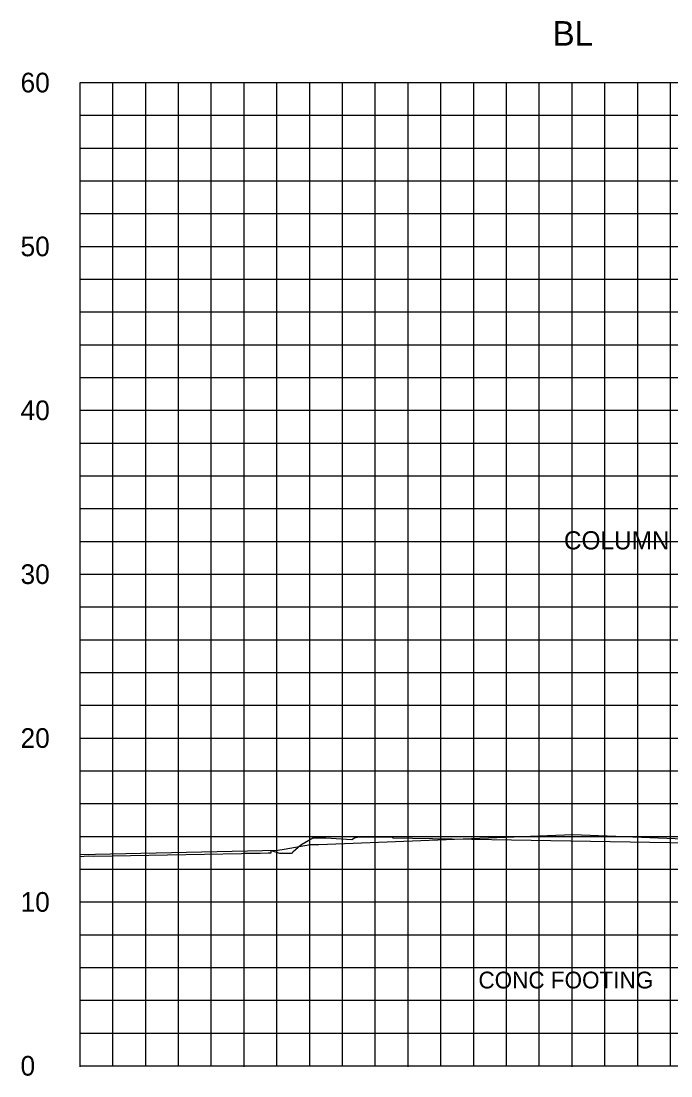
# Model space of a CAD drawing. Extents: x 2193008 to 2198143, y 1236112 to 1237864.
# Drawn here: x 2196071.1 to 2196110.7, y 1237162.5 to 1237226.9 of the extents above; entities that cross this region are included whole.
import ezdxf

# ---------------------------------------------------------------- set-up
doc = ezdxf.new("R2010")
doc.units = 0
for name, color, linetype in [('31', 7, 'Continuous'), ('60', 7, 'Continuous'), ('Level 55', 7, 'Continuous'), ('M-ROADS', 7, 'Continuous')]:
    doc.layers.add(name, color=color, linetype=linetype)

msp = doc.modelspace()

# ---------------------------------------------------------------- linework, layer by layer
at = {"layer": '60'}
for p, q in [((2196074.707, 1237163.106), (2196074.707, 1237223.106)), ((2196074.707, 1237163.046), (2196074.707, 1237163.106)), ((2196074.707, 1237163.106), (2196204.707, 1237163.106)), ((2196084.707, 1237163.046), (2196084.707, 1237163.106)), ((2196094.707, 1237163.046), (2196094.707, 1237163.106)), ((2196104.707, 1237163.046), (2196104.707, 1237163.106))]:
    msp.add_line(p, q, dxfattribs=at)
msp.add_lwpolyline([(2196074.707, 1237175.995), (2196086.759, 1237176.26), (2196087.16, 1237176.328), (2196088.759, 1237176.6), (2196088.859, 1237176.6), (2196089.259, 1237176.6), (2196092.399, 1237176.726), (2196104.758, 1237177.22), (2196107.899, 1237177.095), (2196120.258, 1237176.6), (2196120.658, 1237176.6), (2196120.758, 1237176.6), (2196121.158, 1237176.532), (2196122.758, 1237176.26), (2196132.323, 1237176.05), (2196170.348, 1237175.213)], dxfattribs=at)
at = {"layer": 'M-ROADS'}
for p, q in [((2196074.707, 1237223.106), (2196204.707, 1237223.106)), ((2196076.707, 1237163.106), (2196076.707, 1237223.106)), ((2196078.707, 1237163.106), (2196078.707, 1237223.106)), ((2196080.707, 1237163.106), (2196080.707, 1237223.106)), ((2196082.707, 1237163.106), (2196082.707, 1237223.106)), ((2196084.707, 1237163.106), (2196084.707, 1237223.106)), ((2196086.707, 1237163.106), (2196086.707, 1237223.106)), ((2196088.707, 1237163.106), (2196088.707, 1237223.106)), ((2196090.707, 1237163.106), (2196090.707, 1237223.106)), ((2196092.707, 1237163.106), (2196092.707, 1237223.106)), ((2196094.707, 1237163.106), (2196094.707, 1237223.106)), ((2196096.707, 1237163.106), (2196096.707, 1237223.106)), ((2196098.707, 1237163.106), (2196098.707, 1237223.106)), ((2196100.707, 1237163.106), (2196100.707, 1237223.106)), ((2196102.707, 1237163.106), (2196102.707, 1237223.106)), ((2196104.707, 1237163.106), (2196104.707, 1237223.106)), ((2196106.707, 1237163.106), (2196106.707, 1237223.106)), ((2196108.707, 1237163.106), (2196108.707, 1237223.106)), ((2196110.707, 1237163.106), (2196110.707, 1237223.106)), ((2196074.707, 1237221.106), (2196204.707, 1237221.106)), ((2196074.707, 1237219.106), (2196204.707, 1237219.106)), ((2196074.707, 1237217.106), (2196204.707, 1237217.106)), ((2196074.707, 1237215.106), (2196204.707, 1237215.106)), ((2196074.707, 1237213.106), (2196204.707, 1237213.106)), ((2196074.707, 1237211.106), (2196204.707, 1237211.106)), ((2196074.707, 1237209.106), (2196204.707, 1237209.106)), ((2196074.707, 1237207.106), (2196204.707, 1237207.106)), ((2196074.707, 1237205.106), (2196204.707, 1237205.106)), ((2196074.707, 1237203.106), (2196204.707, 1237203.106)), ((2196074.707, 1237201.106), (2196204.707, 1237201.106)), ((2196074.707, 1237199.106), (2196204.707, 1237199.106)), ((2196074.707, 1237197.106), (2196204.707, 1237197.106)), ((2196074.707, 1237195.106), (2196204.707, 1237195.106)), ((2196074.707, 1237193.106), (2196204.707, 1237193.106)), ((2196074.707, 1237191.106), (2196204.707, 1237191.106)), ((2196074.707, 1237189.106), (2196204.707, 1237189.106)), ((2196074.707, 1237187.106), (2196204.707, 1237187.106)), ((2196074.707, 1237185.106), (2196204.707, 1237185.106)), ((2196074.707, 1237183.106), (2196204.707, 1237183.106)), ((2196074.707, 1237181.106), (2196204.707, 1237181.106)), ((2196074.707, 1237179.106), (2196204.707, 1237179.106)), ((2196074.707, 1237177.106), (2196204.707, 1237177.106)), ((2196074.707, 1237175.106), (2196204.707, 1237175.106)), ((2196074.707, 1237173.106), (2196204.707, 1237173.106)), ((2196074.707, 1237171.106), (2196204.707, 1237171.106)), ((2196074.707, 1237169.106), (2196204.707, 1237169.106)), ((2196074.707, 1237167.106), (2196204.707, 1237167.106)), ((2196074.707, 1237165.106), (2196204.707, 1237165.106)), ((2196074.707, 1237163.106), (2196204.707, 1237163.106))]:
    msp.add_line(p, q, dxfattribs=at)
msp.add_lwpolyline([(2196074.707, 1237175.885), (2196075.201, 1237175.918), (2196075.531, 1237175.901), (2196084.542, 1237176.06), (2196084.706, 1237176.081), (2196085.68, 1237176.088), (2196086.169, 1237176.106), (2196086.353, 1237176.104), (2196086.355, 1237176.252), (2196086.871, 1237176.087), (2196087.599, 1237176.082), (2196087.601, 1237176.097), (2196087.643, 1237176.091), (2196087.683, 1237176.169), (2196088.166, 1237176.593), (2196088.897, 1237177.009), (2196089.692, 1237177.026), (2196091.275, 1237176.921), (2196091.429, 1237177.026), (2196091.63, 1237177.049), (2196093.726, 1237177.074), (2196093.782, 1237177.01), (2196117.88, 1237176.616)], dxfattribs=at)

# ---------------------------------------------------------------- texts
at = {"layer": '31'}
for s, p in [('60', (2196071.073, 1237222.506)), ('50', (2196071.073, 1237212.506)), ('40', (2196071.073, 1237202.506)), ('30', (2196071.073, 1237192.506)), ('20', (2196071.073, 1237182.506)), ('10', (2196071.073, 1237172.506)), ('0', (2196071.073, 1237162.506))]:
    msp.add_text(s, height=1.2, dxfattribs=at).set_placement(p)
at = {"layer": '60'}
msp.add_text('BL', height=1.5, dxfattribs=at).set_placement((2196103.525, 1237225.356))
at = {"layer": 'Level 55'}
for s, height, p in [('COLUMN', 1.1105, (2196104.21, 1237194.616)), ('CONC FOOTING', 1.02464, (2196098.997, 1237167.827))]:
    msp.add_text(s, height=height, dxfattribs=at).set_placement(p)

doc.saveas('drawing.dxf')
